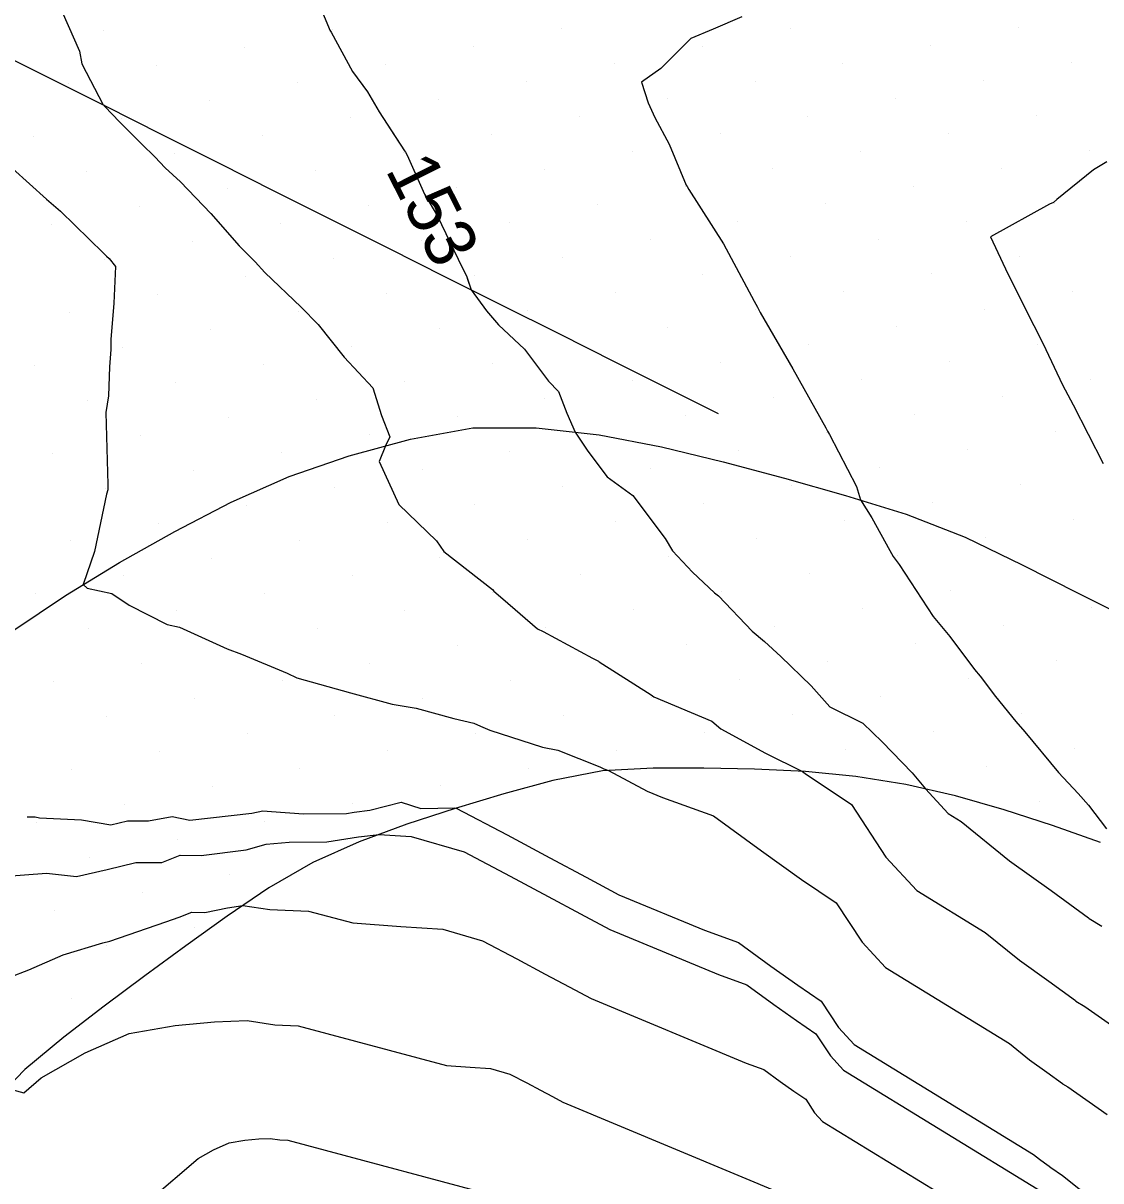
# Model space of a CAD drawing. Extents: x 2354170 to 2357230, y 866100 to 868290.
# Drawn here: x 2355399.76 to 2355442.23, y 867300.83 to 867346.45 of the extents above; entities that cross this region are included whole.
import ezdxf

# ---------------------------------------------------------------- set-up
doc = ezdxf.new("R2010")
doc.units = 0
for name, color, linetype in [('Default', 7, 'Continuous'), ('DTM Contours Minor', 7, 'Continuous'), ('Exist DTM Breakline', 7, 'Continuous'), ('Exist DTM Scan Elevation Point', 7, 'Continuous'), ('Exist Roads EOP', 7, 'Continuous')]:
    doc.layers.add(name, color=color, linetype=linetype)

msp = doc.modelspace()

# ---------------------------------------------------------------- linework, layer by layer
at = {"layer": 'Default'}
for points in [[(2355410.725, 867348.865), (2355411.786, 867346.297), (2355411.849, 867346.166), (2355411.893, 867346.099), (2355412.742, 867344.544), (2355413.328, 867343.738), (2355413.783, 867342.952), (2355414.568, 867341.754)], [(2355401.093, 867347.376), (2355401.984, 867345.349), (2355402.069, 867344.843), (2355402.914, 867343.235), (2355402.934, 867343.216), (2355402.969, 867343.18), (2355402.982, 867343.167), (2355403.556, 867342.559), (2355404.439, 867341.68), (2355404.95, 867341.181), (2355405.354, 867340.747), (2355405.955, 867340.199), (2355407.157, 867338.941), (2355408.273, 867337.676), (2355408.897, 867337.04), (2355409.283, 867336.624), (2355410.713, 867335.254), (2355411.387, 867334.57), (2355412.41, 867333.287), (2355413.536, 867332.077), (2355413.884, 867330.984), (2355414.213, 867330.149), (2355414.042, 867329.787), (2355413.791, 867329.176), (2355414.558, 867327.473), (2355416.052, 867326.054), (2355416.338, 867325.632), (2355418.249, 867324.125), (2355418.301, 867324.069), (2355418.658, 867323.764), (2355420.023, 867322.574), (2355420.246, 867322.478), (2355422.193, 867321.426), (2355422.431, 867321.305), (2355422.454, 867321.284), (2355424.504, 867319.983), (2355424.564, 867319.942), (2355424.613, 867319.901), (2355426.897, 867318.937), (2355427.257, 867318.635), (2355429.015, 867317.675), (2355430.475, 867316.956), (2355430.58, 867316.882), (2355432.401, 867315.651), (2355433.752, 867313.585), (2355434.975, 867312.265), (2355437.668, 867310.615), (2355439.017, 867309.521), (2355440.178, 867308.69), (2355441.225, 867307.93), (2355441.244, 867307.909), (2355441.595, 867307.691), (2355444.225, 867305.856)], [(2355428.083, 867346.702), (2355426.956, 867346.212), (2355426.067, 867345.841), (2355424.89, 867344.661), (2355424.131, 867344.124), (2355424.393, 867343.309), (2355424.656, 867342.736), (2355425.221, 867341.673), (2355425.89, 867340.07), (2355425.922, 867340.012), (2355425.992, 867339.895), (2355427.352, 867337.75), (2355428.561, 867335.497), (2355428.699, 867335.254), (2355428.739, 867335.174), (2355428.8, 867335.04), (2355430.093, 867332.83), (2355431.383, 867330.497), (2355431.459, 867330.365), (2355431.534, 867330.234), (2355432.603, 867328.194), (2355432.754, 867327.657), (2355433.196, 867326.958), (2355433.911, 867325.664), (2355434.04, 867325.429), (2355434.12, 867325.325), (2355434.284, 867325.11), (2355435.621, 867323.062), (2355436.28, 867322.277), (2355437.243, 867320.982), (2355437.473, 867320.716), (2355438.072, 867319.913), (2355438.881, 867318.928), (2355439.235, 867318.519), (2355440.553, 867316.924), (2355441.331, 867316.09), (2355441.746, 867315.63), (2355442.452, 867314.703)], [(2355399.339, 867340.716), (2355400.682, 867339.516), (2355401.231, 867339.045), (2355402.92, 867337.381), (2355403.051, 867337.265), (2355403.153, 867337.179), (2355403.403, 867336.855), (2355403.327, 867335.41), (2355403.221, 867333.977), (2355403.216, 867333.584), (2355403.161, 867332.901), (2355403.126, 867331.761), (2355403.024, 867331.11), (2355403.097, 867328.273), (2355403.101, 867328.062), (2355403.048, 867327.881), (2355402.567, 867325.628), (2355402.126, 867324.321), (2355402.28, 867324.183), (2355403.251, 867323.975), (2355403.941, 867323.514), (2355405.434, 867322.744), (2355405.922, 867322.643), (2355407.805, 867321.797), (2355408.365, 867321.581), (2355410.163, 867320.83), (2355410.54, 867320.643), (2355412.654, 867320.063), (2355414.302, 867319.605), (2355415.249, 867319.455), (2355416.729, 867319.045), (2355417.517, 867318.857), (2355417.777, 867318.745), (2355418.146, 867318.584), (2355420.226, 867317.917), (2355420.829, 867317.796), (2355422.479, 867317.142), (2355422.643, 867317.062), (2355422.831, 867316.995), (2355424.343, 867316.187), (2355424.949, 867315.935), (2355426.959, 867315.215), (2355428.849, 867313.827), (2355430.431, 867312.707), (2355431.801, 867311.781), (2355432.818, 867310.226), (2355433.738, 867309.233), (2355438.621, 867306.241), (2355439.413, 867305.599), (2355440.095, 867305.11), (2355440.71, 867304.664), (2355440.721, 867304.652), (2355440.927, 867304.524), (2355442.472, 867303.446)], [(2355442.467, 867340.986), (2355441.941, 867340.664), (2355440.497, 867339.495), (2355440.359, 867339.383), (2355440.205, 867339.313), (2355437.878, 867338.027), (2355438.558, 867336.563), (2355439.58, 867334.539), (2355439.857, 867333.996), (2355440.063, 867333.584), (2355440.72, 867332.201), (2355441.141, 867331.406), (2355442.322, 867329.092)], [(2355417.261, 867336.401), (2355417.418, 867335.939), (2355418.012, 867335.105), (2355418.496, 867334.561), (2355419.509, 867333.606), (2355420.466, 867332.335), (2355420.854, 867331.931), (2355421.188, 867331.078), (2355421.507, 867330.331), (2355422.008, 867329.585), (2355422.776, 867328.576), (2355423.79, 867327.834), (2355425.056, 867326.134), (2355425.345, 867325.654), (2355426.131, 867324.816), (2355426.997, 867323.995), (2355427.166, 867323.876), (2355428.484, 867322.493), (2355428.977, 867322.081), (2355429.61, 867321.485), (2355430.818, 867320.333), (2355431.544, 867319.508), (2355432.843, 867318.863), (2355433.613, 867318.126), (2355434.786, 867316.906), (2355435.313, 867316.268), (2355436.212, 867315.297), (2355436.716, 867314.988), (2355438.621, 867313.443), (2355440.262, 867312.269), (2355441.739, 867311.196), (2355441.767, 867311.167), (2355442.263, 867310.859)], [(2355399.921, 867315.174), (2355399.927, 867315.173), (2355400.229, 867315.166), (2355400.398, 867315.132), (2355402.055, 867315.054), (2355403.21, 867314.852), (2355403.867, 867315.016), (2355404.699, 867315.014), (2355405.638, 867315.181), (2355406.331, 867315.038), (2355408.766, 867315.321), (2355409.2, 867315.406), (2355409.552, 867315.376), (2355410.804, 867315.285), (2355412.497, 867315.308), (2355412.807, 867315.356), (2355413.416, 867315.431), (2355414.654, 867315.755), (2355415.427, 867315.496), (2355416.77, 867315.52), (2355416.827, 867315.514), (2355418.826, 867314.466), (2355420.508, 867313.554), (2355421.944, 867312.791), (2355423.239, 867312.099), (2355426.602, 867310.699), (2355427.951, 867310.216), (2355429.219, 867309.285), (2355430.281, 867308.533), (2355431.201, 867307.911), (2355431.883, 867306.868), (2355432.501, 867306.201), (2355439.573, 867301.868), (2355439.809, 867301.676), (2355440.012, 867301.531), (2355440.195, 867301.398), (2355440.198, 867301.395), (2355440.259, 867301.356), (2355440.719, 867301.035), (2355442.007, 867300.014)], [(2355399.237, 867308.846), (2355399.978, 867309.145), (2355401.336, 867309.727), (2355402.9, 867310.209), (2355403.177, 867310.271), (2355405.386, 867311.039), (2355405.907, 867311.217), (2355406.405, 867311.412), (2355406.924, 867311.403), (2355407.816, 867311.59), (2355408.422, 867311.68), (2355409.484, 867311.516), (2355411.005, 867311.454), (2355412.751, 867310.987), (2355414.646, 867310.851), (2355416.301, 867310.738), (2355417.857, 867310.289), (2355419.215, 867309.577), (2355420.328, 867308.973), (2355421.278, 867308.469), (2355422.136, 867308.011), (2355428.256, 867305.463), (2355428.944, 867305.216), (2355429.59, 867304.742), (2355430.132, 867304.358), (2355430.601, 867304.041), (2355430.949, 867303.509), (2355431.264, 867303.169), (2355436.413, 867300.014)], [(2355399.113, 867304.482), (2355399.786, 867304.3), (2355400.469, 867304.885), (2355402.198, 867305.864), (2355403.94, 867306.627), (2355405.747, 867306.948), (2355407.297, 867307.098), (2355408.59, 867307.147), (2355409.678, 867306.979), (2355410.599, 867306.941), (2355416.445, 867305.377), (2355417.371, 867305.311), (2355418.18, 867305.256), (2355418.94, 867305.036), (2355419.604, 867304.688), (2355420.148, 867304.393), (2355420.613, 867304.146), (2355421.032, 867303.923), (2355429.909, 867300.227)], [(2355402.85, 867298.451), (2355406.662, 867301.712), (2355407.265, 867302.053), (2355407.872, 867302.319), (2355408.502, 867302.431), (2355409.042, 867302.483), (2355409.493, 867302.5), (2355409.872, 867302.442), (2355410.193, 867302.429), (2355419.217, 867300.014)]]:
    msp.add_lwpolyline(points, dxfattribs=at)
at = {"layer": 'DTM Contours Minor'}
for points in [[(2355410.725, 867348.865), (2355411.786, 867346.297), (2355411.849, 867346.166), (2355411.893, 867346.099), (2355412.742, 867344.544), (2355413.328, 867343.738), (2355413.783, 867342.952), (2355414.79, 867341.416), (2355414.824, 867341.36), (2355414.89, 867341.245), (2355415.58, 867339.71), (2355416.081, 867338.837), (2355417.057, 867336.814), (2355417.232, 867336.487), (2355417.418, 867335.939), (2355418.012, 867335.105), (2355418.496, 867334.561), (2355419.509, 867333.606), (2355420.466, 867332.335), (2355420.854, 867331.931), (2355421.188, 867331.078), (2355421.507, 867330.331), (2355422.008, 867329.585), (2355422.776, 867328.576), (2355423.79, 867327.834), (2355425.056, 867326.134), (2355425.345, 867325.654), (2355426.131, 867324.816), (2355426.997, 867323.995), (2355427.166, 867323.876), (2355428.484, 867322.493), (2355428.977, 867322.081), (2355429.61, 867321.485), (2355430.818, 867320.333), (2355431.544, 867319.508), (2355432.843, 867318.863), (2355433.613, 867318.126), (2355434.786, 867316.906), (2355435.313, 867316.268), (2355436.212, 867315.297), (2355436.716, 867314.988), (2355438.621, 867313.443), (2355440.262, 867312.269), (2355441.739, 867311.196), (2355441.767, 867311.167), (2355442.263, 867310.859)], [(2355398.945, 867312.826), (2355400.681, 867312.945), (2355401.864, 867312.818), (2355403.07, 867313.094), (2355404.201, 867313.375), (2355405.23, 867313.373), (2355405.948, 867313.656), (2355406.774, 867313.641), (2355408.554, 867313.867), (2355409.342, 867314.089), (2355410.245, 867314.166), (2355411.731, 867314.187), (2355412.972, 867314.379), (2355413.788, 867314.48), (2355415.048, 867314.393), (2355417.135, 867313.791), (2355418.956, 867312.836), (2355420.448, 867312.027), (2355421.722, 867311.35), (2355422.872, 867310.736), (2355427.154, 867308.954), (2355428.282, 867308.549), (2355429.343, 867307.77), (2355430.232, 867307.141), (2355431.001, 867306.621), (2355431.572, 867305.748), (2355432.088, 867305.191), (2355439.89, 867300.41)]]:
    msp.add_lwpolyline(points, dxfattribs=at)
at = {"layer": 'Exist DTM Breakline'}
for points in [[(2355396.282, 867346.547), (2355398.518, 867345.429), (2355400.754, 867344.309), (2355402.989, 867343.189), (2355405.223, 867342.066), (2355407.456, 867340.944), (2355409.69, 867339.82), (2355411.923, 867338.698), (2355414.157, 867337.575), (2355416.392, 867336.454), (2355418.626, 867335.333), (2355420.862, 867334.214), (2355423.097, 867333.095), (2355425.334, 867331.977), (2355427.151, 867331.07)], [(2355399.349, 867322.503), (2355401.425, 867323.896), (2355403.562, 867325.192), (2355405.743, 867326.415), (2355407.96, 867327.57), (2355410.246, 867328.579), (2355412.609, 867329.393), (2355415.02, 867330.055), (2355417.478, 867330.497), (2355419.975, 867330.495), (2355422.46, 867330.229), (2355424.914, 867329.753), (2355427.343, 867329.162), (2355429.759, 867328.518), (2355432.164, 867327.838), (2355434.554, 867327.103), (2355436.881, 867326.193), (2355439.128, 867325.097), (2355441.362, 867323.975), (2355443.596, 867322.853)]]:
    msp.add_lwpolyline(points, dxfattribs=at)
at = {"layer": 'Exist DTM Scan Elevation Point'}
for p, q in [((2355402.938, 867346.155), (2355402.938, 867346.155)), ((2355411.951, 867346.187), (2355411.951, 867346.187)), ((2355420.965, 867346.219), (2355420.965, 867346.219)), ((2355429.979, 867346.251), (2355429.979, 867346.251)), ((2355438.993, 867346.282), (2355438.993, 867346.282)), ((2355435.528, 867345.577), (2355435.528, 867345.577)), ((2355408.487, 867345.482), (2355408.487, 867345.482)), ((2355417.501, 867345.513), (2355417.501, 867345.513)), ((2355426.515, 867345.545), (2355426.515, 867345.545)), ((2355405.023, 867344.776), (2355405.023, 867344.776)), ((2355414.036, 867344.808), (2355414.036, 867344.808)), ((2355423.05, 867344.839), (2355423.05, 867344.839)), ((2355432.064, 867344.871), (2355432.064, 867344.871)), ((2355441.078, 867344.903), (2355441.078, 867344.903)), ((2355401.558, 867344.071), (2355401.558, 867344.071)), ((2355410.572, 867344.102), (2355410.572, 867344.102)), ((2355419.586, 867344.134), (2355419.586, 867344.134)), ((2355428.6, 867344.166), (2355428.6, 867344.166)), ((2355437.613, 867344.197), (2355437.613, 867344.197)), ((2355407.108, 867343.397), (2355407.108, 867343.397)), ((2355416.121, 867343.428), (2355416.121, 867343.428)), ((2355425.135, 867343.46), (2355425.135, 867343.46)), ((2355434.149, 867343.492), (2355434.149, 867343.492)), ((2355403.643, 867342.691), (2355403.643, 867342.691)), ((2355412.657, 867342.723), (2355412.657, 867342.723)), ((2355421.671, 867342.754), (2355421.671, 867342.754)), ((2355430.685, 867342.786), (2355430.685, 867342.786)), ((2355439.698, 867342.818), (2355439.698, 867342.818)), ((2355400.179, 867341.986), (2355400.179, 867341.986)), ((2355409.192, 867342.017), (2355409.192, 867342.017)), ((2355418.206, 867342.049), (2355418.206, 867342.049)), ((2355427.22, 867342.081), (2355427.22, 867342.081)), ((2355436.234, 867342.112), (2355436.234, 867342.112)), ((2355405.728, 867341.312), (2355405.728, 867341.312)), ((2355414.742, 867341.343), (2355414.742, 867341.343)), ((2355423.756, 867341.375), (2355423.756, 867341.375)), ((2355432.77, 867341.407), (2355432.77, 867341.407)), ((2355441.783, 867341.438), (2355441.783, 867341.438)), ((2355402.264, 867340.606), (2355402.264, 867340.606)), ((2355411.277, 867340.638), (2355411.277, 867340.638)), ((2355420.291, 867340.669), (2355420.291, 867340.669)), ((2355429.305, 867340.701), (2355429.305, 867340.701)), ((2355438.319, 867340.733), (2355438.319, 867340.733)), ((2355407.813, 867339.932), (2355407.813, 867339.932)), ((2355416.827, 867339.964), (2355416.827, 867339.964)), ((2355425.841, 867339.996), (2355425.841, 867339.996)), ((2355434.855, 867340.027), (2355434.855, 867340.027)), ((2355404.349, 867339.227), (2355404.349, 867339.227)), ((2355413.362, 867339.258), (2355413.362, 867339.258)), ((2355422.376, 867339.29), (2355422.376, 867339.29)), ((2355431.39, 867339.322), (2355431.39, 867339.322)), ((2355440.404, 867339.353), (2355440.404, 867339.353)), ((2355400.884, 867338.521), (2355400.884, 867338.521)), ((2355409.898, 867338.553), (2355409.898, 867338.553)), ((2355418.912, 867338.584), (2355418.912, 867338.584)), ((2355427.926, 867338.616), (2355427.926, 867338.616)), ((2355436.94, 867338.648), (2355436.94, 867338.648)), ((2355406.434, 867337.847), (2355406.434, 867337.847)), ((2355415.447, 867337.879), (2355415.447, 867337.879)), ((2355424.461, 867337.911), (2355424.461, 867337.911)), ((2355433.475, 867337.942), (2355433.475, 867337.942)), ((2355402.969, 867337.142), (2355402.969, 867337.142)), ((2355411.983, 867337.173), (2355411.983, 867337.173)), ((2355420.997, 867337.205), (2355420.997, 867337.205)), ((2355430.011, 867337.237), (2355430.011, 867337.237)), ((2355439.025, 867337.268), (2355439.025, 867337.268)), ((2355408.519, 867336.468), (2355408.519, 867336.468)), ((2355417.532, 867336.499), (2355417.532, 867336.499)), ((2355426.546, 867336.531), (2355426.546, 867336.531)), ((2355435.56, 867336.563), (2355435.56, 867336.563)), ((2355405.054, 867335.762), (2355405.054, 867335.762)), ((2355414.068, 867335.794), (2355414.068, 867335.794)), ((2355423.082, 867335.826), (2355423.082, 867335.826)), ((2355432.096, 867335.857), (2355432.096, 867335.857)), ((2355441.109, 867335.889), (2355441.109, 867335.889)), ((2355410.604, 867335.088), (2355410.604, 867335.088)), ((2355419.617, 867335.12), (2355419.617, 867335.12)), ((2355428.631, 867335.152), (2355428.631, 867335.152)), ((2355437.645, 867335.183), (2355437.645, 867335.183)), ((2355401.59, 867335.057), (2355401.59, 867335.057)), ((2355407.139, 867334.383), (2355407.139, 867334.383)), ((2355416.153, 867334.414), (2355416.153, 867334.414)), ((2355425.167, 867334.446), (2355425.167, 867334.446)), ((2355434.181, 867334.478), (2355434.181, 867334.478)), ((2355412.689, 867333.709), (2355412.689, 867333.709)), ((2355430.716, 867333.772), (2355430.716, 867333.772)), ((2355439.73, 867333.804), (2355439.73, 867333.804)), ((2355403.675, 867333.677), (2355403.675, 867333.677)), ((2355400.21, 867332.972), (2355400.21, 867332.972)), ((2355409.224, 867333.003), (2355409.224, 867333.003)), ((2355418.238, 867333.035), (2355418.238, 867333.035)), ((2355427.252, 867333.067), (2355427.252, 867333.067)), ((2355436.266, 867333.098), (2355436.266, 867333.098)), ((2355423.787, 867332.361), (2355423.787, 867332.361)), ((2355432.801, 867332.393), (2355432.801, 867332.393)), ((2355441.815, 867332.425), (2355441.815, 867332.425)), ((2355405.76, 867332.298), (2355405.76, 867332.298)), ((2355414.774, 867332.329), (2355414.774, 867332.329)), ((2355402.295, 867331.592), (2355402.295, 867331.592)), ((2355411.309, 867331.624), (2355411.309, 867331.624)), ((2355420.323, 867331.656), (2355420.323, 867331.656)), ((2355429.337, 867331.687), (2355429.337, 867331.687)), ((2355438.351, 867331.719), (2355438.351, 867331.719)), ((2355425.872, 867330.982), (2355425.872, 867330.982)), ((2355434.886, 867331.013), (2355434.886, 867331.013)), ((2355407.845, 867330.918), (2355407.845, 867330.918)), ((2355416.859, 867330.95), (2355416.859, 867330.95)), ((2355404.38, 867330.213), (2355404.38, 867330.213)), ((2355413.394, 867330.245), (2355413.394, 867330.245)), ((2355431.422, 867330.308), (2355431.422, 867330.308)), ((2355440.436, 867330.34), (2355440.436, 867330.34)), ((2355427.957, 867329.602), (2355427.957, 867329.602)), ((2355436.971, 867329.634), (2355436.971, 867329.634)), ((2355400.916, 867329.507), (2355400.916, 867329.507)), ((2355409.93, 867329.539), (2355409.93, 867329.539)), ((2355418.944, 867329.571), (2355418.944, 867329.571)), ((2355406.465, 867328.833), (2355406.465, 867328.833)), ((2355415.479, 867328.865), (2355415.479, 867328.865)), ((2355424.493, 867328.897), (2355424.493, 867328.897)), ((2355433.507, 867328.928), (2355433.507, 867328.928)), ((2355439.056, 867328.255), (2355439.056, 867328.255)), ((2355403.001, 867328.128), (2355403.001, 867328.128)), ((2355412.015, 867328.16), (2355412.015, 867328.16)), ((2355421.029, 867328.191), (2355421.029, 867328.191)), ((2355430.042, 867328.223), (2355430.042, 867328.223)), ((2355408.55, 867327.454), (2355408.55, 867327.454)), ((2355417.564, 867327.486), (2355417.564, 867327.486)), ((2355426.578, 867327.517), (2355426.578, 867327.517)), ((2355435.592, 867327.549), (2355435.592, 867327.549)), ((2355441.141, 867326.875), (2355441.141, 867326.875)), ((2355405.086, 867326.748), (2355405.086, 867326.748)), ((2355414.1, 867326.78), (2355414.1, 867326.78)), ((2355423.114, 867326.812), (2355423.114, 867326.812)), ((2355432.127, 867326.843), (2355432.127, 867326.843)), ((2355401.621, 867326.043), (2355401.621, 867326.043)), ((2355410.635, 867326.075), (2355410.635, 867326.075)), ((2355419.649, 867326.106), (2355419.649, 867326.106)), ((2355428.663, 867326.138), (2355428.663, 867326.138)), ((2355437.677, 867326.17), (2355437.677, 867326.17)), ((2355407.171, 867325.369), (2355407.171, 867325.369)), ((2355416.185, 867325.401), (2355416.185, 867325.401)), ((2355425.199, 867325.432), (2355425.199, 867325.432)), ((2355434.212, 867325.464), (2355434.212, 867325.464)), ((2355403.706, 867324.663), (2355403.706, 867324.663)), ((2355412.72, 867324.695), (2355412.72, 867324.695)), ((2355421.734, 867324.727), (2355421.734, 867324.727)), ((2355430.748, 867324.758), (2355430.748, 867324.758)), ((2355400.242, 867323.958), (2355400.242, 867323.958)), ((2355409.256, 867323.99), (2355409.256, 867323.99)), ((2355418.27, 867324.021), (2355418.27, 867324.021)), ((2355427.283, 867324.053), (2355427.283, 867324.053)), ((2355436.297, 867324.085), (2355436.297, 867324.085)), ((2355405.791, 867323.284), (2355405.791, 867323.284)), ((2355414.805, 867323.316), (2355414.805, 867323.316)), ((2355423.819, 867323.347), (2355423.819, 867323.347)), ((2355432.833, 867323.379), (2355432.833, 867323.379)), ((2355441.847, 867323.411), (2355441.847, 867323.411)), ((2355402.327, 867322.578), (2355402.327, 867322.578)), ((2355411.341, 867322.61), (2355411.341, 867322.61)), ((2355420.355, 867322.642), (2355420.355, 867322.642)), ((2355429.368, 867322.673), (2355429.368, 867322.673)), ((2355438.382, 867322.705), (2355438.382, 867322.705)), ((2355407.876, 867321.905), (2355407.876, 867321.905)), ((2355416.89, 867321.936), (2355416.89, 867321.936)), ((2355425.904, 867321.968), (2355425.904, 867321.968)), ((2355434.918, 867322), (2355434.918, 867322)), ((2355404.412, 867321.199), (2355404.412, 867321.199)), ((2355413.426, 867321.231), (2355413.426, 867321.231)), ((2355422.44, 867321.262), (2355422.44, 867321.262)), ((2355431.453, 867321.294), (2355431.453, 867321.294)), ((2355440.467, 867321.326), (2355440.467, 867321.326)), ((2355400.948, 867320.493), (2355400.948, 867320.493)), ((2355409.961, 867320.525), (2355409.961, 867320.525)), ((2355418.975, 867320.557), (2355418.975, 867320.557)), ((2355427.989, 867320.588), (2355427.989, 867320.588)), ((2355437.003, 867320.62), (2355437.003, 867320.62)), ((2355406.497, 867319.82), (2355406.497, 867319.82)), ((2355415.511, 867319.851), (2355415.511, 867319.851)), ((2355424.525, 867319.883), (2355424.525, 867319.883)), ((2355433.538, 867319.915), (2355433.538, 867319.915)), ((2355403.033, 867319.114), (2355403.033, 867319.114)), ((2355412.046, 867319.146), (2355412.046, 867319.146)), ((2355421.06, 867319.177), (2355421.06, 867319.177)), ((2355430.074, 867319.209), (2355430.074, 867319.209)), ((2355439.088, 867319.241), (2355439.088, 867319.241)), ((2355408.582, 867318.44), (2355408.582, 867318.44)), ((2355417.596, 867318.472), (2355417.596, 867318.472)), ((2355426.61, 867318.504), (2355426.61, 867318.504)), ((2355435.623, 867318.535), (2355435.623, 867318.535)), ((2355414.131, 867317.766), (2355414.131, 867317.766)), ((2355423.145, 867317.798), (2355423.145, 867317.798)), ((2355432.159, 867317.83), (2355432.159, 867317.83)), ((2355441.173, 867317.861), (2355441.173, 867317.861)), ((2355405.118, 867317.735), (2355405.118, 867317.735)), ((2355401.653, 867317.029), (2355401.653, 867317.029)), ((2355410.667, 867317.061), (2355410.667, 867317.061)), ((2355419.681, 867317.092), (2355419.681, 867317.092)), ((2355437.708, 867317.156), (2355437.708, 867317.156)), ((2355416.216, 867316.387), (2355416.216, 867316.387)), ((2355407.203, 867316.355), (2355407.203, 867316.355)), ((2355403.738, 867315.65), (2355403.738, 867315.65)), ((2355412.752, 867315.681), (2355412.752, 867315.681)), ((2355439.793, 867315.776), (2355439.793, 867315.776)), ((2355400.274, 867314.944), (2355400.274, 867314.944)), ((2355409.288, 867314.976), (2355409.288, 867314.976)), ((2355405.823, 867314.27), (2355405.823, 867314.27)), ((2355402.359, 867313.565), (2355402.359, 867313.565)), ((2355407.908, 867312.891), (2355407.908, 867312.891)), ((2355404.444, 867312.185), (2355404.444, 867312.185)), ((2355400.979, 867311.48), (2355400.979, 867311.48)), ((2355406.529, 867310.806), (2355406.529, 867310.806)), ((2355403.064, 867310.1), (2355403.064, 867310.1)), ((2355401.685, 867308.015), (2355401.685, 867308.015))]:
    msp.add_line(p, q, dxfattribs=at)
at = {"layer": 'Exist Roads EOP'}
msp.add_lwpolyline([(2355442.207, 867314.16), (2355440.321, 867314.827), (2355438.419, 867315.445), (2355436.497, 867315.996), (2355434.548, 867316.443), (2355432.573, 867316.76), (2355430.583, 867316.951), (2355428.585, 867317.052), (2355426.586, 867317.092), (2355424.586, 867317.085), (2355422.589, 867316.983), (2355420.628, 867316.6), (2355418.698, 867316.075), (2355416.782, 867315.501), (2355414.881, 867314.88), (2355413.003, 867314.192), (2355411.178, 867313.377), (2355409.447, 867312.377), (2355407.793, 867311.253), (2355406.165, 867310.091), (2355404.55, 867308.911), (2355402.949, 867307.713), (2355401.366, 867306.49), (2355399.827, 867305.214), (2355398.432, 867303.783)], dxfattribs=at)

# ---------------------------------------------------------------- texts
at = {"layer": 'Default'}
msp.add_text('153', height=2, rotation=296.7033, dxfattribs=at).set_placement((2355414.02, 867340.674))

doc.saveas('drawing.dxf')
